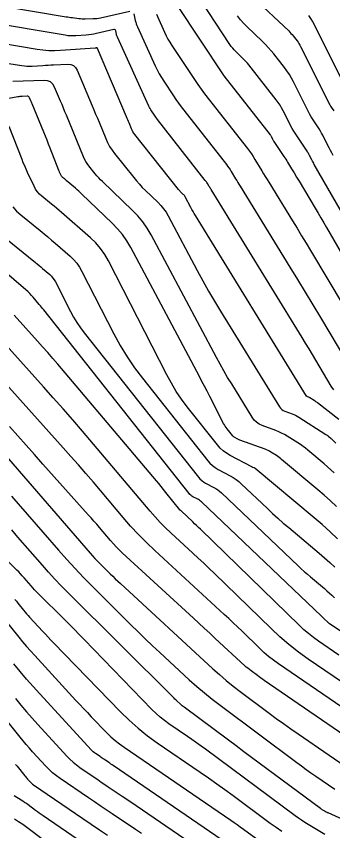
# Model space of a CAD drawing. Extents: x 1354696 to 1366163, y 660729 to 670380.
# Drawn here: x 1361256.7 to 1361307.2, y 665002.9 to 665132.8 of the extents above; entities that cross this region are included whole.
import ezdxf

# ---------------------------------------------------------------- set-up
doc = ezdxf.new("R2010")
doc.units = 0
doc.layers.add('R_Contours', color=7, linetype='Continuous')

msp = doc.modelspace()

# ---------------------------------------------------------------- linework, layer by layer
at = {"layer": 'R_Contours'}
for points in [[(1361315.78, 665089.29), (1361304.29, 665109.16), (1361304.19, 665109.34), (1361304.09, 665109.52), (1361303.99, 665109.7), (1361303.9, 665109.88), (1361303.53, 665110.6), (1361303.44, 665110.78), (1361303.34, 665110.95), (1361303.23, 665111.13), (1361303.13, 665111.3), (1361301.32, 665114.01), (1361301.04, 665114.45), (1361300.77, 665114.9), (1361300.51, 665115.36), (1361300.27, 665115.82), (1361299.33, 665117.7), (1361299.08, 665118.17), (1361298.82, 665118.61), (1361298.53, 665119.05), (1361298.21, 665119.47), (1361293.84, 665125.02), (1361293.61, 665125.31), (1361293.37, 665125.59), (1361293.11, 665125.86), (1361292.85, 665126.12), (1361291.77, 665127.15), (1361291.51, 665127.41), (1361291.27, 665127.69), (1361291.04, 665127.98), (1361290.83, 665128.28), (1361285.1, 665137.01)], [(1361294.54, 665135.85), (1361300.2, 665130.44), (1361300.39, 665130.25), (1361300.57, 665130.06), (1361300.74, 665129.87), (1361300.9, 665129.67), (1361301.55, 665128.85), (1361301.7, 665128.64), (1361301.84, 665128.42), (1361301.98, 665128.2), (1361302.1, 665127.97), (1361306.6, 665118.97), (1361306.69, 665118.8), (1361306.78, 665118.64), (1361306.88, 665118.47), (1361306.98, 665118.31), (1361307.4, 665117.68)], [(1361249.78, 665135.22), (1361264.66, 665132.72), (1361264.92, 665132.68), (1361265.17, 665132.64), (1361265.43, 665132.61), (1361265.68, 665132.57), (1361266.71, 665132.45), (1361266.96, 665132.42), (1361267.22, 665132.4), (1361267.48, 665132.39), (1361267.73, 665132.39), (1361269, 665132.41), (1361269.3, 665132.42), (1361269.6, 665132.45), (1361269.89, 665132.49), (1361270.18, 665132.55), (1361274.83, 665133.6)], [(1361282.4, 665134.51), (1361289.74, 665123.44), (1361289.77, 665123.41), (1361289.79, 665123.37), (1361289.81, 665123.34), (1361289.84, 665123.31), (1361297.23, 665113.9), (1361297.29, 665113.82), (1361297.35, 665113.74), (1361297.4, 665113.65), (1361297.45, 665113.56), (1361297.63, 665113.19), (1361297.68, 665113.1), (1361297.73, 665113.01), (1361297.78, 665112.93), (1361297.84, 665112.84), (1361299.44, 665110.43), (1361299.59, 665110.21), (1361299.73, 665109.98), (1361299.88, 665109.75), (1361300.02, 665109.52), (1361300.66, 665108.45), (1361300.76, 665108.29), (1361300.86, 665108.13), (1361300.96, 665107.96), (1361301.06, 665107.8), (1361301.46, 665107.15), (1361301.56, 665106.99), (1361301.66, 665106.82), (1361301.76, 665106.66), (1361301.85, 665106.5), (1361304.43, 665102.19), (1361304.89, 665101.41), (1361305.35, 665100.64), (1361305.8, 665099.86), (1361306.25, 665099.08), (1361317.98, 665078.81)], [(1361275.48, 665133.19), (1361275.71, 665132.12), (1361275.78, 665131.86), (1361275.86, 665131.6), (1361275.95, 665131.34), (1361276.06, 665131.09), (1361278.89, 665124.88), (1361279.2, 665124.24), (1361279.53, 665123.62), (1361279.88, 665123.02), (1361280.26, 665122.42), (1361281.82, 665120.08), (1361282.21, 665119.49), (1361282.62, 665118.92), (1361283.04, 665118.35), (1361283.47, 665117.79), (1361290.25, 665109.16), (1361290.46, 665108.89), (1361290.65, 665108.62), (1361290.84, 665108.33), (1361291.02, 665108.05), (1361291.72, 665106.88), (1361291.9, 665106.59), (1361292.07, 665106.3), (1361292.25, 665106.01), (1361292.43, 665105.72), (1361300.39, 665092.8), (1361301.62, 665090.79), (1361302.85, 665088.78), (1361304.07, 665086.76), (1361305.28, 665084.74), (1361312.1, 665073.32)], [(1361279.08, 665133.12), (1361279.24, 665132.74), (1361280.39, 665130.23), (1361280.65, 665129.69), (1361280.92, 665129.16), (1361281.23, 665128.64), (1361281.55, 665128.14), (1361285.68, 665121.91), (1361285.94, 665121.53), (1361286.21, 665121.15), (1361286.48, 665120.77), (1361286.77, 665120.41), (1361293.61, 665111.7), (1361293.93, 665111.28), (1361294.24, 665110.84), (1361294.54, 665110.4), (1361294.82, 665109.95), (1361295.91, 665108.13), (1361296.19, 665107.67), (1361296.47, 665107.21), (1361296.74, 665106.76), (1361297.02, 665106.31), (1361300.81, 665100.16), (1361301.53, 665098.98), (1361302.25, 665097.8), (1361302.97, 665096.62), (1361303.68, 665095.43), (1361317.19, 665072.82)], [(1361307.32, 665110.61), (1361307.1, 665111), (1361306.89, 665111.39), (1361306.69, 665111.79), (1361305.83, 665113.47), (1361305.65, 665113.81), (1361305.46, 665114.15), (1361305.26, 665114.48), (1361305.05, 665114.81), (1361304.19, 665116.11), (1361303.98, 665116.44), (1361303.78, 665116.77), (1361303.59, 665117.11), (1361303.41, 665117.46), (1361300.98, 665122.32), (1361300.66, 665122.92), (1361300.31, 665123.5), (1361299.93, 665124.07), (1361299.52, 665124.62), (1361297.83, 665126.77), (1361297.4, 665127.3), (1361296.95, 665127.81), (1361296.48, 665128.31), (1361295.99, 665128.79), (1361293.58, 665131.09), (1361293.03, 665131.64), (1361292.52, 665132.23), (1361292.04, 665132.84)], [(1361309.7, 665120.67), (1361304.07, 665131.89), (1361304, 665132.02), (1361303.92, 665132.15), (1361303.84, 665132.28), (1361303.76, 665132.41), (1361303.42, 665132.91)], [(1361307.41, 665073.23), (1361307.01, 665073.82), (1361304.53, 665077.97), (1361304, 665078.87), (1361303.46, 665079.76), (1361302.91, 665080.66), (1361302.36, 665081.55), (1361287.83, 665105.14), (1361287.76, 665105.26), (1361287.68, 665105.39), (1361287.6, 665105.51), (1361287.53, 665105.64), (1361287.23, 665106.14), (1361287.15, 665106.27), (1361287.07, 665106.39), (1361286.98, 665106.51), (1361286.89, 665106.62), (1361279.26, 665116.34), (1361279.13, 665116.5), (1361279.01, 665116.67), (1361278.88, 665116.84), (1361278.77, 665117.01), (1361278.31, 665117.71), (1361278.19, 665117.88), (1361278.09, 665118.06), (1361277.99, 665118.25), (1361277.9, 665118.44), (1361272.87, 665129.44), (1361272.82, 665129.57), (1361272.78, 665129.69), (1361272.74, 665129.81), (1361272.71, 665129.94), (1361272.59, 665130.45), (1361272.55, 665130.56), (1361272.49, 665130.63), (1361272.4, 665130.66), (1361272.28, 665130.65), (1361269.53, 665130.03), (1361269.12, 665129.94), (1361268.71, 665129.88), (1361268.29, 665129.82), (1361267.88, 665129.78), (1361266.2, 665129.67), (1361265.79, 665129.65), (1361265.37, 665129.66), (1361264.95, 665129.69), (1361264.54, 665129.75), (1361252.09, 665131.84)], [(1361308.2, 665068.48), (1361304.81, 665071.13), (1361304.68, 665071.23), (1361304.56, 665071.32), (1361304.43, 665071.41), (1361304.29, 665071.5), (1361303.58, 665071.95), (1361303.54, 665071.98), (1361303.49, 665072), (1361303.45, 665072.02), (1361303.4, 665072.04), (1361303.21, 665072.11), (1361303.16, 665072.13), (1361303.12, 665072.16), (1361303.09, 665072.19), (1361303.06, 665072.23), (1361285.31, 665101.03), (1361285.12, 665101.34), (1361284.94, 665101.65), (1361284.76, 665101.97), (1361284.59, 665102.29), (1361283.69, 665103.97), (1361283.62, 665104.08), (1361283.55, 665104.19), (1361283.46, 665104.29), (1361283.37, 665104.39), (1361282.98, 665104.76), (1361282.89, 665104.85), (1361282.8, 665104.95), (1361282.71, 665105.05), (1361282.62, 665105.15), (1361275.63, 665113.95), (1361275.47, 665114.16), (1361275.34, 665114.37), (1361275.21, 665114.6), (1361275.11, 665114.83), (1361274.71, 665115.79), (1361274.61, 665116.03), (1361274.51, 665116.27), (1361274.41, 665116.51), (1361274.31, 665116.74), (1361269.68, 665127.67), (1361269.67, 665127.7), (1361269.65, 665127.72), (1361269.62, 665127.73), (1361269.59, 665127.73), (1361269.45, 665127.73), (1361269.42, 665127.72), (1361269.38, 665127.72), (1361269.35, 665127.72), (1361269.31, 665127.72), (1361263.76, 665127.32), (1361262.83, 665127.28), (1361261.9, 665127.3), (1361260.97, 665127.37), (1361260.04, 665127.5), (1361254.39, 665128.45)], [(1361255.15, 665125.32), (1361257.58, 665124.92), (1361258, 665124.86), (1361258.42, 665124.83), (1361258.84, 665124.82), (1361259.26, 665124.84), (1361260.95, 665124.96), (1361261.37, 665124.98), (1361261.79, 665125.01), (1361262.22, 665125.03), (1361262.64, 665125.05), (1361264.96, 665125.13), (1361265.44, 665125.09), (1361265.85, 665124.92), (1361266.18, 665124.62), (1361266.42, 665124.2), (1361268.84, 665118.5), (1361269.11, 665117.85), (1361269.38, 665117.2), (1361269.66, 665116.55), (1361269.93, 665115.9), (1361271, 665113.29), (1361271.29, 665112.65), (1361271.62, 665112.03), (1361272, 665111.44), (1361272.42, 665110.88), (1361275.46, 665107.05), (1361275.9, 665106.52), (1361276.36, 665106), (1361276.83, 665105.5), (1361277.32, 665105.02), (1361279.32, 665103.12), (1361279.8, 665102.62), (1361280.23, 665102.1), (1361280.62, 665101.54), (1361280.97, 665100.95), (1361285.61, 665092.25), (1361286.5, 665090.6), (1361287.42, 665088.97), (1361288.37, 665087.35), (1361289.34, 665085.75), (1361298.72, 665070.53), (1361298.89, 665070.3), (1361299.1, 665070.1), (1361299.33, 665069.94), (1361299.6, 665069.81), (1361300.74, 665069.4), (1361301.02, 665069.29), (1361301.29, 665069.16), (1361301.55, 665069.02), (1361301.81, 665068.87), (1361306.15, 665066.11), (1361306.24, 665066.05), (1361306.33, 665065.98), (1361306.43, 665065.91), (1361306.51, 665065.84), (1361306.86, 665065.55), (1361306.95, 665065.47), (1361307.04, 665065.4), (1361307.12, 665065.32), (1361307.2, 665065.24), (1361307.74, 665064.69)], [(1361307.48, 665059.96), (1361306.95, 665060.46), (1361306.41, 665060.95), (1361305.86, 665061.42), (1361303.28, 665063.57), (1361302.89, 665063.89), (1361302.49, 665064.19), (1361302.08, 665064.48), (1361301.66, 665064.76), (1361299.96, 665065.84), (1361299.53, 665066.1), (1361299.08, 665066.33), (1361298.63, 665066.54), (1361298.16, 665066.73), (1361295.99, 665067.52), (1361295.5, 665067.74), (1361295.07, 665068.04), (1361294.69, 665068.4), (1361294.37, 665068.84), (1361291.1, 665074.15), (1361290.46, 665075.2), (1361289.85, 665076.25), (1361289.24, 665077.32), (1361288.66, 665078.39), (1361278.25, 665097.92), (1361277.62, 665098.99), (1361276.91, 665100), (1361276.13, 665100.95), (1361275.27, 665101.84), (1361270.46, 665106.42), (1361270.16, 665106.72), (1361269.87, 665107.02), (1361269.6, 665107.33), (1361269.33, 665107.65), (1361268.29, 665108.96), (1361268.04, 665109.29), (1361267.82, 665109.64), (1361267.63, 665110.01), (1361267.45, 665110.39), (1361264.72, 665117.01), (1361264.49, 665117.57), (1361264.26, 665118.13), (1361264.02, 665118.69), (1361263.79, 665119.25), (1361262.84, 665121.49), (1361262.56, 665121.97), (1361262.18, 665122.31), (1361261.71, 665122.51), (1361261.15, 665122.56), (1361256.16, 665122.38)], [(1361307.85, 665054.61), (1361306.87, 665055.53), (1361305.87, 665056.42), (1361304.86, 665057.29), (1361299.08, 665062.12), (1361298.87, 665062.28), (1361298.67, 665062.44), (1361298.45, 665062.59), (1361298.24, 665062.73), (1361297.36, 665063.29), (1361297.13, 665063.42), (1361296.9, 665063.55), (1361296.67, 665063.65), (1361296.43, 665063.75), (1361292.42, 665065.21), (1361292.31, 665065.25), (1361292.2, 665065.3), (1361292.1, 665065.35), (1361291.99, 665065.4), (1361291.58, 665065.62), (1361291.48, 665065.68), (1361291.39, 665065.75), (1361291.31, 665065.82), (1361291.23, 665065.91), (1361290.38, 665066.98), (1361290.23, 665067.19), (1361290.08, 665067.41), (1361289.94, 665067.63), (1361289.81, 665067.87), (1361287.6, 665072.18), (1361287.19, 665072.98), (1361286.78, 665073.78), (1361286.36, 665074.57), (1361285.94, 665075.36), (1361274.99, 665095.91), (1361274.37, 665096.96), (1361273.67, 665097.96), (1361272.89, 665098.9), (1361272.04, 665099.78), (1361267.19, 665104.4), (1361266.94, 665104.64), (1361266.68, 665104.88), (1361266.42, 665105.12), (1361266.15, 665105.35), (1361264.7, 665106.61), (1361264.63, 665106.67), (1361264.55, 665106.74), (1361264.48, 665106.8), (1361264.4, 665106.86), (1361264.11, 665107.1), (1361264.04, 665107.16), (1361263.97, 665107.23), (1361263.92, 665107.31), (1361263.88, 665107.39), (1361263.69, 665107.8), (1361263.64, 665107.9), (1361263.6, 665108), (1361263.56, 665108.1), (1361263.52, 665108.2), (1361262.12, 665111.77), (1361261.87, 665112.4), (1361261.62, 665113.03), (1361261.36, 665113.65), (1361261.11, 665114.28), (1361259.23, 665118.82), (1361259.18, 665118.95), (1361259.13, 665119.07), (1361259.08, 665119.19), (1361259.03, 665119.31), (1361258.82, 665119.8), (1361258.76, 665119.9), (1361258.68, 665119.98), (1361258.58, 665120.02), (1361258.46, 665120.03), (1361257.65, 665120), (1361257.48, 665119.99), (1361257.3, 665119.98), (1361257.12, 665119.95), (1361256.95, 665119.92), (1361249.74, 665118.6)], [(1361308.02, 665049.45), (1361306.8, 665050.6), (1361305.55, 665051.73), (1361304.27, 665052.82), (1361294.87, 665060.66), (1361294.86, 665060.67), (1361294.84, 665060.68), (1361294.83, 665060.69), (1361294.81, 665060.7), (1361294.75, 665060.74), (1361294.74, 665060.75), (1361294.72, 665060.76), (1361294.7, 665060.77), (1361294.69, 665060.77), (1361294.47, 665060.85), (1361294.43, 665060.87), (1361294.39, 665060.88), (1361294.35, 665060.9), (1361294.31, 665060.92), (1361290.85, 665062.76), (1361290.28, 665063.1), (1361289.76, 665063.49), (1361289.28, 665063.94), (1361288.84, 665064.44), (1361284.02, 665070.51), (1361283.11, 665071.72), (1361282.26, 665072.97), (1361281.48, 665074.26), (1361280.76, 665075.59), (1361271.45, 665093.79), (1361270.86, 665094.81), (1361270.18, 665095.77), (1361269.41, 665096.66), (1361268.56, 665097.48), (1361263.92, 665101.51), (1361263.54, 665101.84), (1361263.15, 665102.17), (1361262.76, 665102.5), (1361262.36, 665102.82), (1361260.77, 665104.1), (1361260.4, 665104.44), (1361260.07, 665104.82), (1361259.78, 665105.23), (1361259.55, 665105.67), (1361258.53, 665107.86), (1361258.29, 665108.38), (1361258.07, 665108.91), (1361257.84, 665109.44), (1361257.63, 665109.97), (1361255.57, 665115.22)], [(1361256.16, 665102.4), (1361256.76, 665101.72), (1361257.43, 665101.11), (1361260.53, 665098.61), (1361261.14, 665098.11), (1361261.74, 665097.61), (1361262.34, 665097.1), (1361262.94, 665096.59), (1361265.3, 665094.53), (1361265.86, 665094), (1361266.37, 665093.41), (1361266.81, 665092.78), (1361267.2, 665092.11), (1361272.29, 665082.17), (1361273.3, 665080.3), (1361274.4, 665078.5), (1361275.58, 665076.75), (1361276.86, 665075.06), (1361287.28, 665061.91), (1361287.64, 665061.5), (1361288.04, 665061.13), (1361288.47, 665060.81), (1361288.93, 665060.53), (1361290.87, 665059.5), (1361291.35, 665059.23), (1361291.8, 665058.93), (1361292.23, 665058.6), (1361292.64, 665058.23), (1361296.8, 665054.28), (1361297.63, 665053.5), (1361298.48, 665052.73), (1361299.34, 665051.98), (1361300.21, 665051.24), (1361305.08, 665047.18), (1361305.93, 665046.45), (1361306.75, 665045.71), (1361307.56, 665044.95)], [(1361252.71, 665099.23), (1361259.77, 665093.53), (1361260.06, 665093.3), (1361260.35, 665093.06), (1361260.64, 665092.82), (1361260.92, 665092.57), (1361262.05, 665091.59), (1361262.32, 665091.33), (1361262.56, 665091.05), (1361262.77, 665090.75), (1361262.95, 665090.43), (1361265.38, 665085.69), (1361265.86, 665084.8), (1361266.39, 665083.94), (1361266.95, 665083.1), (1361267.56, 665082.3), (1361285.8, 665059.29), (1361286.04, 665059.02), (1361286.31, 665058.77), (1361286.6, 665058.55), (1361286.92, 665058.36), (1361288.24, 665057.65), (1361288.57, 665057.47), (1361288.87, 665057.26), (1361289.17, 665057.04), (1361289.45, 665056.79), (1361301.71, 665045.14), (1361302.19, 665044.69), (1361302.68, 665044.24), (1361303.18, 665043.81), (1361303.68, 665043.38), (1361305.9, 665041.53), (1361306.31, 665041.18), (1361306.71, 665040.82), (1361307.11, 665040.45), (1361307.49, 665040.06)], [(1361310.76, 665033.27), (1361306.9, 665035.82), (1361306.86, 665035.84), (1361306.82, 665035.87), (1361306.78, 665035.89), (1361306.74, 665035.92), (1361306.59, 665036.03), (1361306.55, 665036.05), (1361306.51, 665036.08), (1361306.48, 665036.11), (1361306.44, 665036.15), (1361305.87, 665036.7), (1361305.77, 665036.8), (1361305.66, 665036.91), (1361305.55, 665037.01), (1361305.45, 665037.11), (1361286.26, 665055.34), (1361286.11, 665055.48), (1361285.95, 665055.6), (1361285.79, 665055.71), (1361285.61, 665055.81), (1361284.91, 665056.18), (1361284.74, 665056.28), (1361284.58, 665056.4), (1361284.44, 665056.53), (1361284.31, 665056.68), (1361261.09, 665085.97), (1361260.91, 665086.19), (1361260.74, 665086.41), (1361260.56, 665086.62), (1361260.38, 665086.84), (1361259.42, 665087.97), (1361259.35, 665088.05), (1361259.29, 665088.12), (1361259.22, 665088.19), (1361259.16, 665088.27), (1361258.9, 665088.56), (1361258.83, 665088.63), (1361258.76, 665088.7), (1361258.69, 665088.77), (1361258.61, 665088.83), (1361249.04, 665097.05)], [(1361308.2, 665030.93), (1361304.95, 665033.16), (1361304.15, 665033.73), (1361303.38, 665034.34), (1361302.63, 665034.97), (1361301.91, 665035.64), (1361286.12, 665050.99), (1361285.81, 665051.28), (1361285.5, 665051.58), (1361285.19, 665051.87), (1361284.89, 665052.17), (1361283.06, 665053.9), (1361283.05, 665053.91), (1361283.03, 665053.93), (1361283.01, 665053.94), (1361282.98, 665053.96), (1361282.9, 665054), (1361282.87, 665054.02), (1361282.85, 665054.03), (1361282.84, 665054.05), (1361282.82, 665054.07), (1361280.61, 665056.86), (1361280.23, 665057.33), (1361279.85, 665057.8), (1361279.47, 665058.26), (1361279.08, 665058.72), (1361263.34, 665077.29), (1361262.54, 665078.23), (1361261.73, 665079.15), (1361260.92, 665080.08), (1361260.1, 665080.99), (1361256.4, 665085.1)], [(1361310.12, 665025.63), (1361303.31, 665030.29), (1361301.75, 665031.41), (1361300.24, 665032.59), (1361298.78, 665033.84), (1361297.38, 665035.14), (1361288.35, 665043.91), (1361287.49, 665044.74), (1361286.63, 665045.56), (1361285.76, 665046.38), (1361284.88, 665047.19), (1361281.37, 665050.41), (1361280.51, 665051.23), (1361279.67, 665052.08), (1361278.86, 665052.95), (1361278.08, 665053.85), (1361267.26, 665066.61), (1361265.72, 665068.41), (1361264.18, 665070.19), (1361262.62, 665071.96), (1361261.05, 665073.72), (1361252.3, 665083.43)], [(1361314.73, 665018.49), (1361298.56, 665029.55), (1361297.77, 665030.12), (1361297, 665030.72), (1361296.26, 665031.35), (1361295.55, 665032.01), (1361292.75, 665034.73), (1361292.05, 665035.41), (1361291.34, 665036.08), (1361290.63, 665036.75), (1361289.92, 665037.41), (1361278.82, 665047.61), (1361277.5, 665048.87), (1361276.21, 665050.17), (1361274.97, 665051.5), (1361273.76, 665052.88), (1361269.03, 665058.47), (1361267.84, 665059.86), (1361266.64, 665061.24), (1361265.43, 665062.61), (1361264.21, 665063.98), (1361248.19, 665081.76)], [(1361316.44, 665013.07), (1361296.28, 665026.89), (1361296.01, 665027.07), (1361295.75, 665027.26), (1361295.49, 665027.45), (1361295.23, 665027.64), (1361294.19, 665028.41), (1361293.93, 665028.61), (1361293.68, 665028.81), (1361293.44, 665029.02), (1361293.2, 665029.23), (1361288.47, 665033.59), (1361287.6, 665034.39), (1361286.73, 665035.19), (1361285.86, 665035.99), (1361285, 665036.79), (1361273.64, 665047.23), (1361273.15, 665047.7), (1361272.67, 665048.18), (1361272.21, 665048.68), (1361271.76, 665049.19), (1361270, 665051.26), (1361269.56, 665051.78), (1361269.11, 665052.3), (1361268.66, 665052.81), (1361268.21, 665053.31), (1361260.93, 665061.39), (1361259.6, 665062.88), (1361258.27, 665064.37), (1361256.95, 665065.87), (1361255.64, 665067.37)], [(1361252.35, 665065.79), (1361268.51, 665047.19), (1361268.89, 665046.76), (1361269.28, 665046.34), (1361269.67, 665045.92), (1361270.07, 665045.51), (1361271.7, 665043.9), (1361272.11, 665043.5), (1361272.52, 665043.1), (1361272.94, 665042.7), (1361273.36, 665042.31), (1361288.08, 665028.75), (1361289.14, 665027.8), (1361290.23, 665026.87), (1361291.34, 665025.97), (1361292.48, 665025.1), (1361297.07, 665021.68), (1361298.22, 665020.83), (1361299.38, 665019.99), (1361300.55, 665019.16), (1361301.73, 665018.35), (1361311.63, 665011.56)], [(1361255.96, 665056.27), (1361263.45, 665047.65), (1361264.76, 665046.16), (1361266.1, 665044.71), (1361267.46, 665043.27), (1361268.86, 665041.87), (1361275.01, 665035.75), (1361276.15, 665034.63), (1361277.3, 665033.52), (1361278.46, 665032.42), (1361279.63, 665031.33), (1361284.34, 665027), (1361285.53, 665025.93), (1361286.74, 665024.89), (1361287.99, 665023.89), (1361289.26, 665022.92), (1361301.49, 665013.79), (1361302.24, 665013.24), (1361302.99, 665012.7), (1361303.75, 665012.16), (1361304.52, 665011.63), (1361307.58, 665009.53)], [(1361318.42, 665000.37), (1361306.5, 665005.75), (1361306.45, 665005.77), (1361306.41, 665005.79), (1361306.36, 665005.81), (1361306.32, 665005.84), (1361306.14, 665005.93), (1361306.1, 665005.95), (1361306.05, 665005.98), (1361306.01, 665006), (1361305.97, 665006.03), (1361305.57, 665006.26), (1361305.49, 665006.31), (1361305.42, 665006.36), (1361305.34, 665006.42), (1361305.26, 665006.47), (1361295.51, 665013.69), (1361294.27, 665014.6), (1361293.04, 665015.51), (1361291.81, 665016.43), (1361290.58, 665017.34), (1361283.52, 665022.61), (1361283.36, 665022.73), (1361283.21, 665022.85), (1361283.06, 665022.98), (1361282.91, 665023.11), (1361282.33, 665023.64), (1361282.19, 665023.78), (1361282.05, 665023.91), (1361281.91, 665024.05), (1361281.77, 665024.19), (1361264.95, 665040.89), (1361263.9, 665041.95), (1361262.87, 665043.03), (1361261.86, 665044.13), (1361260.88, 665045.25), (1361256.96, 665049.75), (1361255.98, 665050.87)], [(1361305.95, 665002.32), (1361303.32, 665003.92), (1361302.79, 665004.25), (1361302.27, 665004.59), (1361301.76, 665004.94), (1361301.25, 665005.31), (1361286.93, 665015.9), (1361286.21, 665016.42), (1361285.49, 665016.94), (1361284.76, 665017.45), (1361284.03, 665017.96), (1361281.09, 665019.96), (1361280.37, 665020.48), (1361279.68, 665021.04), (1361279.02, 665021.62), (1361278.38, 665022.24), (1361267.56, 665033.38), (1361266.78, 665034.19), (1361265.99, 665034.99), (1361265.2, 665035.78), (1361264.4, 665036.58), (1361260.22, 665040.73), (1361259.92, 665041.03), (1361259.63, 665041.34), (1361259.35, 665041.65), (1361259.07, 665041.96), (1361257.96, 665043.23), (1361257.68, 665043.55), (1361257.4, 665043.86), (1361257.11, 665044.17), (1361256.82, 665044.47), (1361252.83, 665048.46)], [(1361256.49, 665039.77), (1361256.73, 665039.5), (1361256.97, 665039.22), (1361257.89, 665038.08), (1361258.12, 665037.79), (1361258.36, 665037.51), (1361258.6, 665037.24), (1361258.84, 665036.97), (1361260.93, 665034.7), (1361261.36, 665034.23), (1361261.8, 665033.77), (1361262.23, 665033.31), (1361262.67, 665032.85), (1361273.35, 665021.87), (1361274.72, 665020.52), (1361276.15, 665019.25), (1361277.65, 665018.06), (1361279.21, 665016.94), (1361286.08, 665012.25), (1361287.41, 665011.33), (1361288.73, 665010.41), (1361290.03, 665009.47), (1361291.33, 665008.52), (1361297.24, 665004.14), (1361298.18, 665003.47), (1361299.13, 665002.82)], [(1361254.68, 665036.82), (1361257.12, 665033.8), (1361257.73, 665033.05), (1361258.36, 665032.31), (1361259, 665031.58), (1361259.65, 665030.86), (1361266.23, 665023.7), (1361266.84, 665023.05), (1361267.45, 665022.39), (1361268.07, 665021.74), (1361268.69, 665021.1), (1361271.19, 665018.53), (1361271.83, 665017.9), (1361272.5, 665017.31), (1361273.19, 665016.76), (1361273.92, 665016.24), (1361290.97, 665004.6), (1361291.48, 665004.25), (1361291.98, 665003.9), (1361292.48, 665003.54), (1361292.98, 665003.17), (1361294.95, 665001.71)], [(1361292.43, 664999.46), (1361272.18, 665013.31), (1361272.01, 665013.43), (1361271.83, 665013.55), (1361271.66, 665013.67), (1361271.48, 665013.78), (1361270.78, 665014.25), (1361270.6, 665014.37), (1361270.43, 665014.49), (1361270.25, 665014.61), (1361270.08, 665014.73), (1361269.35, 665015.22), (1361269.18, 665015.35), (1361269.01, 665015.48), (1361268.85, 665015.63), (1361268.7, 665015.78), (1361260.45, 665024.75), (1361259.39, 665025.92), (1361258.36, 665027.1), (1361257.34, 665028.3), (1361256.34, 665029.52)], [(1361276.71, 665002.47), (1361275.77, 665003.1), (1361272.01, 665005.62), (1361271.06, 665006.25), (1361270.13, 665006.88), (1361269.19, 665007.51), (1361268.25, 665008.15), (1361263.73, 665011.23), (1361263.11, 665011.68), (1361262.51, 665012.17), (1361261.95, 665012.68), (1361261.41, 665013.23), (1361259.33, 665015.5), (1361258.81, 665016.07), (1361258.31, 665016.65), (1361257.81, 665017.23), (1361257.32, 665017.83), (1361250.45, 665026.36)], [(1361256.58, 665023.98), (1361257.45, 665022.92), (1361258.34, 665021.88), (1361259.24, 665020.85), (1361260.16, 665019.83), (1361264.79, 665014.8), (1361265.27, 665014.3), (1361265.78, 665013.84), (1361266.31, 665013.41), (1361266.86, 665013.01), (1361269.17, 665011.44), (1361269.72, 665011.06), (1361270.28, 665010.68), (1361270.83, 665010.31), (1361271.39, 665009.93), (1361273.63, 665008.44), (1361274.18, 665008.07), (1361274.74, 665007.69), (1361275.3, 665007.32), (1361275.85, 665006.94), (1361288.34, 664998.4)], [(1361256.59, 665013.49), (1361256.84, 665013.19), (1361258.06, 665011.67), (1361258.17, 665011.54), (1361258.28, 665011.41), (1361258.39, 665011.29), (1361258.5, 665011.16), (1361258.96, 665010.66), (1361259.08, 665010.54), (1361259.2, 665010.43), (1361259.33, 665010.32), (1361259.47, 665010.23), (1361267.34, 665004.86), (1361268.66, 665003.96), (1361269.98, 665003.07), (1361271.3, 665002.18)], [(1361267.46, 665000.87), (1361260.98, 665005.28), (1361260.68, 665005.49), (1361260.39, 665005.7), (1361260.09, 665005.91), (1361259.8, 665006.13), (1361258.59, 665007.05), (1361258.32, 665007.24), (1361258.05, 665007.43), (1361257.78, 665007.61), (1361257.49, 665007.79), (1361256.36, 665008.47)], [(1361256.42, 665004.79), (1361257.09, 665004.38), (1361257.75, 665003.94), (1361258.4, 665003.49), (1361259.04, 665003.02), (1361261.93, 665000.83)]]:
    msp.add_lwpolyline(points, dxfattribs=at)

doc.saveas('drawing.dxf')
